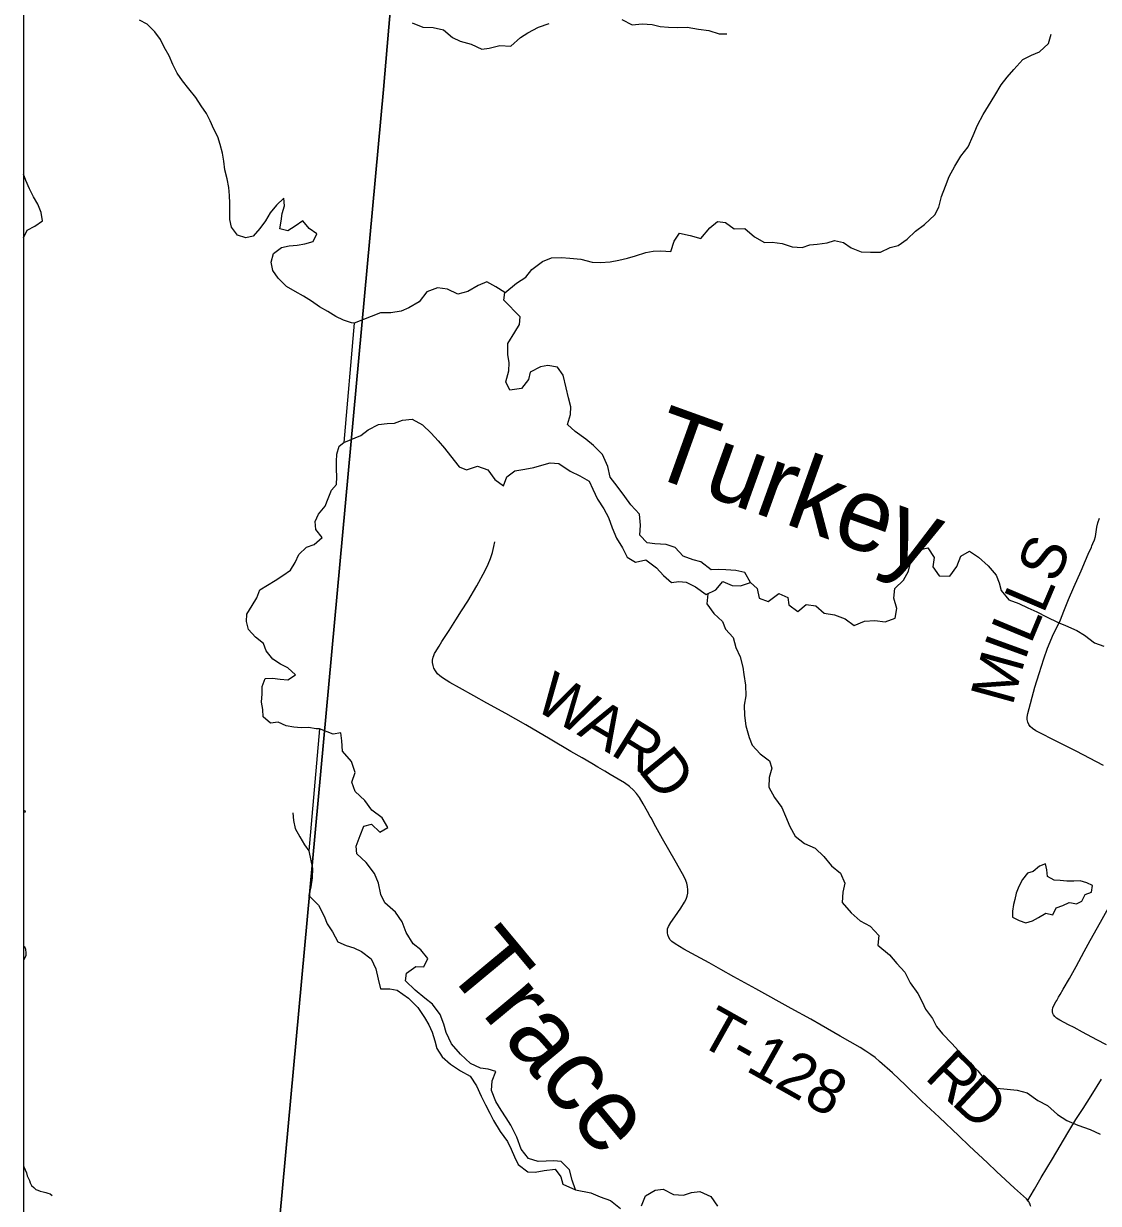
# Model space of a CAD drawing. Extents: x -1.4 to 35.4, y 0 to 22.
# Drawn here: x 2.2 to 3.586, y 15.424 to 16.946 of the extents above; entities that cross this region are included whole.
import ezdxf

# ---------------------------------------------------------------- set-up
doc = ezdxf.new("R2010")
doc.units = 0
for name, color, linetype in [('Default', 7, 'Continuous'), ('GM_X_Major_Lake', 7, 'Continuous'), ('GM_X_Minor_Lake', 7, 'Continuous'), ('GM_X_Minor_River', 7, 'Continuous'), ('GM_X_Minor_River_Text', 7, 'Continuous'), ('GM_X_Township_Road', 7, 'Continuous'), ('GM_X_Township_Road_Text', 7, 'Continuous'), ('SH_Border', 7, 'Continuous'), ('SH_Cut_Line', 7, 'Continuous')]:
    doc.layers.add(name, color=color, linetype=linetype)

msp = doc.modelspace()

# ---------------------------------------------------------------- linework, layer by layer
at = {"layer": 'Default'}
for points in [[(2.6843, 17.0961), (2.6688, 16.9164), (2.6641, 16.8609), (2.4708, 14.7557), (2.4607, 14.5392), (2.3914, 13.7798), (2.3288, 13.0546), (7.3379, 13.0546), (7.34, 13.0844), (7.3971, 13.8291), (7.4835, 14.4701), (7.5226, 14.9278), (7.5248, 14.9516), (7.5275, 14.9811), (7.5875, 15.692), (7.6066, 15.899), (7.693, 16.8959), (7.7561, 17.6322)], [(2.2, 17.2178), (2.2, 13.0546), (2.3288, 13.0546), (2.3914, 13.7798), (2.4607, 14.5392), (2.4708, 14.7557), (2.6641, 16.8609), (2.6688, 16.9164), (2.6843, 17.0961)]]:
    msp.add_lwpolyline(points, dxfattribs=at)
at = {"layer": 'GM_X_Major_Lake'}
for p, q in [((2.6264, 16.5596), (2.6132, 16.4053)), ((2.5815, 16.0361), (2.568, 15.8785))]:
    msp.add_line(p, q, dxfattribs=at)
for points in [[(2.5225, 16.6494), (2.5326, 16.6571), (2.5425, 16.6591), (2.5528, 16.66), (2.5627, 16.6616), (2.5734, 16.6648), (2.5783, 16.6745), (2.5682, 16.6816), (2.5601, 16.6913), (2.5504, 16.6844), (2.5408, 16.6785), (2.5306, 16.6811), (2.532, 16.6909), (2.5334, 16.7008), (2.5363, 16.7106), (2.5358, 16.7205), (2.5261, 16.7116), (2.5182, 16.7019), (2.5119, 16.6915), (2.5048, 16.6814), (2.4962, 16.6718), (2.4866, 16.6693), (2.4761, 16.673), (2.468, 16.6831), (2.466, 16.6931), (2.4658, 16.7026), (2.4661, 16.7143), (2.4656, 16.7242), (2.4648, 16.7345), (2.4624, 16.7456), (2.4597, 16.7574), (2.4581, 16.7685), (2.4565, 16.7788), (2.4537, 16.7899), (2.4506, 16.7999), (2.4455, 16.8099), (2.4405, 16.8203), (2.4358, 16.8299), (2.4292, 16.8396), (2.4223, 16.8504), (2.4131, 16.8617), (2.405, 16.8721), (2.398, 16.8818), (2.3923, 16.893), (2.3876, 16.9041), (2.3815, 16.9157), (2.3764, 16.9253), (2.3691, 16.9354), (2.3595, 16.9451), (2.3497, 16.9503)], [(2.2, 16.6696), (2.2047, 16.6795), (2.2147, 16.6845), (2.2244, 16.6915), (2.2228, 16.7022), (2.2185, 16.7129), (2.2127, 16.7226), (2.2076, 16.7326), (2.203, 16.7434), (2.2, 16.7518)], [(2.6264, 16.5596), (2.6231, 16.5597), (2.6125, 16.5634), (2.6028, 16.5682), (2.5923, 16.5746), (2.5815, 16.5806), (2.5714, 16.5877), (2.5609, 16.5944), (2.5501, 16.6004), (2.5392, 16.6068), (2.5285, 16.6173), (2.5216, 16.6274), (2.5192, 16.6381), (2.5225, 16.6494)], [(2.7507, 16.3884), (2.7616, 16.3739), (2.7714, 16.37), (2.7855, 16.3748), (2.7988, 16.3702), (2.8078, 16.3579), (2.8191, 16.3495), (2.8233, 16.3612), (2.8337, 16.3691), (2.8466, 16.3709), (2.858, 16.373), (2.8683, 16.3764), (2.8793, 16.3793), (2.8903, 16.3785), (2.905, 16.3684), (2.9175, 16.3626), (2.9295, 16.3557), (2.9344, 16.3454), (2.9403, 16.3324), (2.9482, 16.3198), (2.9545, 16.3088), (2.959, 16.2954), (2.9649, 16.2821), (2.9724, 16.2695), (2.9784, 16.2573), (2.9893, 16.2511), (3.0026, 16.254), (3.0162, 16.2436), (3.0252, 16.2337), (3.0357, 16.2249), (3.0452, 16.2259), (3.0547, 16.2254), (3.0668, 16.2193), (3.0804, 16.2093), (3.0929, 16.2152), (3.1018, 16.2262), (3.1139, 16.2211), (3.1245, 16.2206), (3.1374, 16.2247), (3.1303, 16.2377), (3.1186, 16.2404), (3.1057, 16.2413), (3.0962, 16.2414), (3.0867, 16.2411), (3.0735, 16.2515), (3.0637, 16.2542), (3.0508, 16.2589), (3.0403, 16.27), (3.0286, 16.2739), (3.0142, 16.2748), (3.0043, 16.276), (2.9949, 16.286), (2.9958, 16.2989), (2.9944, 16.313), (2.9831, 16.3252), (2.9753, 16.3359), (2.9655, 16.3489), (2.9565, 16.3608), (2.9536, 16.3745), (2.9465, 16.3901), (2.9349, 16.4016), (2.9251, 16.4097), (2.9115, 16.4197), (2.9017, 16.4285), (2.9053, 16.4417), (2.9057, 16.4516), (2.9028, 16.463), (2.8999, 16.476), (2.8959, 16.4923), (2.8887, 16.5027), (2.8762, 16.505), (2.8667, 16.5032), (2.8534, 16.4961), (2.8514, 16.4867), (2.8422, 16.475), (2.827, 16.4728), (2.8222, 16.4839), (2.8257, 16.4979), (2.8262, 16.5082), (2.8244, 16.5188), (2.8245, 16.5332), (2.8338, 16.548), (2.8395, 16.5578), (2.8404, 16.5677), (2.8193, 16.5891), (2.8209, 16.599), (2.8092, 16.6063), (2.7975, 16.6129), (2.7861, 16.608), (2.7728, 16.6002), (2.7602, 16.5969), (2.7466, 16.6031), (2.7337, 16.6051), (2.72, 16.5999), (2.7104, 16.587), (2.6967, 16.5792), (2.6868, 16.5747), (2.6735, 16.5729), (2.6602, 16.5727), (2.6264, 16.5596)], [(2.6132, 16.4053), (2.6349, 16.4146), (2.6444, 16.4217), (2.6578, 16.4288), (2.6688, 16.4298), (2.6786, 16.4305), (2.6885, 16.4342), (2.7011, 16.4356), (2.7143, 16.4283), (2.7256, 16.4175), (2.7346, 16.4076), (2.7428, 16.398), (2.7507, 16.3884)], [(2.6036, 16.3512), (2.6038, 16.3611), (2.6036, 16.371), (2.6035, 16.3809), (2.6038, 16.3904), (2.6071, 16.4006), (2.6132, 16.4053)], [(2.5815, 16.0361), (2.5773, 16.0362), (2.5675, 16.0376), (2.558, 16.0375), (2.5485, 16.0381), (2.5387, 16.0399), (2.5285, 16.0447), (2.5186, 16.0435), (2.509, 16.0513), (2.5085, 16.0608), (2.5068, 16.0704), (2.5079, 16.081), (2.5077, 16.0905), (2.5114, 16.101), (2.5209, 16.1012), (2.5308, 16.1001), (2.541, 16.0991), (2.5507, 16.1057), (2.541, 16.1147), (2.5313, 16.1195), (2.5216, 16.1258), (2.5128, 16.1367), (2.5096, 16.1463), (2.4992, 16.1542), (2.4899, 16.1643), (2.4876, 16.1746), (2.4878, 16.1841), (2.4946, 16.1953), (2.5009, 16.205), (2.5046, 16.2152), (2.5146, 16.2214), (2.5243, 16.2276), (2.5343, 16.2338), (2.5444, 16.2407), (2.5503, 16.2505), (2.5552, 16.261), (2.5649, 16.2706), (2.5749, 16.2738), (2.585, 16.283), (2.5769, 16.2931), (2.576, 16.3034), (2.5805, 16.3131), (2.5891, 16.3235), (2.5928, 16.3333), (2.5972, 16.3438), (2.6036, 16.3512)], [(2.6232, 15.9673), (2.6275, 15.9798), (2.6231, 15.9939), (2.6115, 16.0073), (2.6104, 16.0206), (2.609, 16.0308), (2.5991, 16.029), (2.5815, 16.0361)], [(2.568, 15.8785), (2.5725, 15.8557), (2.572, 15.8436), (2.5704, 15.8322), (2.568, 15.8208), (2.5804, 15.8085), (2.5875, 15.7944), (2.5916, 15.7845), (2.5984, 15.7742), (2.6051, 15.7612), (2.616, 15.7566), (2.6259, 15.7534), (2.6357, 15.7488), (2.6481, 15.7392), (2.6545, 15.7262), (2.6574, 15.7129), (2.6603, 15.7007), (2.6724, 15.7006), (2.6819, 15.699), (2.6966, 15.6886), (2.7086, 15.6767), (2.7169, 15.6638), (2.7225, 15.6542), (2.727, 15.6447), (2.7306, 15.6336), (2.7332, 15.6237), (2.7399, 15.6127), (2.7505, 15.6034), (2.7637, 15.595), (2.7758, 15.5877), (2.784, 15.5754), (2.7903, 15.5621), (2.7959, 15.551), (2.8015, 15.5403), (2.806, 15.5308), (2.8146, 15.5167), (2.824, 15.5037), (2.8288, 15.4938), (2.8333, 15.4838), (2.8381, 15.4739), (2.8505, 15.4643), (2.86, 15.4642), (2.8714, 15.4664), (2.8855, 15.4678), (2.893, 15.4582), (2.8956, 15.4487), (2.912, 15.4414), (2.9077, 15.4539), (2.9041, 15.4669), (2.8935, 15.4776), (2.8837, 15.4788), (2.8742, 15.4782), (2.8639, 15.4779), (2.8511, 15.4818), (2.8417, 15.4936), (2.8362, 15.5093), (2.8283, 15.5245), (2.8223, 15.5341), (2.816, 15.544), (2.8089, 15.5551), (2.8033, 15.5696), (2.8042, 15.5817), (2.8092, 15.5938), (2.799, 15.5969), (2.7891, 15.5982), (2.7763, 15.6044), (2.7635, 15.6162), (2.7519, 15.6296), (2.7452, 15.6441), (2.7422, 15.6548), (2.7374, 15.6674), (2.7273, 15.6808), (2.7175, 15.6884), (2.7051, 15.6988), (2.6926, 15.7107), (2.6939, 15.7206), (2.7057, 15.7296), (2.7163, 15.7291), (2.7214, 15.7397), (2.7124, 15.7511), (2.7026, 15.7585), (2.6936, 15.7733), (2.6884, 15.7871), (2.6798, 15.7993), (2.6658, 15.8116), (2.6606, 15.8223), (2.6577, 15.8371), (2.6525, 15.8493), (2.6417, 15.8634), (2.6296, 15.8749), (2.6289, 15.8848), (2.634, 15.8984), (2.6387, 15.9106), (2.6489, 15.9131), (2.6595, 15.9028), (2.6698, 15.9088), (2.6623, 15.921), (2.6491, 15.931), (2.6401, 15.9436), (2.6277, 15.9551), (2.6232, 15.9673)], [(2.2, 15.928), (2.2027, 15.9295), (2.2, 15.9311)], [(2.5471, 15.9276), (2.5483, 15.9177), (2.5504, 15.9074), (2.5565, 15.8969), (2.5623, 15.8865), (2.568, 15.8785)]]:
    msp.add_lwpolyline(points, dxfattribs=at)
at = {"layer": 'GM_X_Minor_Lake'}
for points in [[(3.5518, 15.8114), (3.5581, 15.8103), (3.565, 15.8139), (3.5693, 15.8222), (3.5774, 15.8254), (3.5787, 15.8338), (3.5712, 15.8373), (3.5628, 15.8398), (3.5545, 15.8396), (3.5454, 15.8397), (3.537, 15.8403), (3.5291, 15.8408), (3.5208, 15.8456), (3.5199, 15.8543), (3.5181, 15.8619), (3.5104, 15.8587), (3.5023, 15.852), (3.4947, 15.8499), (3.4885, 15.8416), (3.4837, 15.8326), (3.4801, 15.824), (3.4785, 15.816)], [(3.4785, 15.816), (3.4768, 15.8092), (3.4755, 15.8009), (3.4757, 15.7929), (3.484, 15.7886), (3.4927, 15.7857), (3.5015, 15.7882), (3.5091, 15.7926), (3.5184, 15.7981), (3.5274, 15.7961), (3.5318, 15.8051), (3.5406, 15.8083), (3.5486, 15.812), (3.5518, 15.8114)]]:
    msp.add_lwpolyline(points, dxfattribs=at)
at = {"layer": 'GM_X_Minor_River'}
for points in [[(2.701, 16.9467), (2.7149, 16.9411), (2.7282, 16.9408), (2.7415, 16.9379), (2.7534, 16.9278), (2.7632, 16.9231), (2.7772, 16.9194), (2.7911, 16.913), (2.8006, 16.9143), (2.8143, 16.9175), (2.8284, 16.9168), (2.8407, 16.928), (2.8503, 16.9339), (2.8642, 16.9412), (2.8779, 16.9462)], [(2.9718, 16.9512), (2.985, 16.9441), (2.9979, 16.9454), (3.0108, 16.9447), (3.021, 16.9422), (3.0316, 16.9413), (3.043, 16.9407), (3.0559, 16.9412), (3.0706, 16.9386), (3.0839, 16.9372), (3.0971, 16.9328), (3.107, 16.9326)], [(2.8209, 16.5987), (2.8356, 16.611), (2.8479, 16.6187), (2.8557, 16.6285), (2.8691, 16.6388), (2.881, 16.6439), (2.8939, 16.644), (2.9045, 16.6434), (2.9189, 16.642), (2.9333, 16.6383), (2.9439, 16.6377), (2.9565, 16.6386), (2.9679, 16.6407), (2.979, 16.6431), (2.9893, 16.6463), (3.0026, 16.6506), (3.0122, 16.6523), (3.0221, 16.6529), (3.0349, 16.6519), (3.039, 16.6654), (3.046, 16.6756), (3.0597, 16.6723), (3.0736, 16.6686), (3.0853, 16.6824), (3.0949, 16.6905), (3.1052, 16.6892), (3.1164, 16.681), (3.1301, 16.6815), (3.1428, 16.671), (3.1555, 16.6635), (3.1654, 16.6641), (3.1783, 16.6623), (3.1911, 16.6579), (3.2044, 16.6572), (3.2139, 16.6605), (3.2235, 16.6614), (3.2364, 16.663), (3.2459, 16.6659), (3.2577, 16.6634), (3.2674, 16.6567), (3.2802, 16.6515), (3.2923, 16.6509), (3.3053, 16.651), (3.3179, 16.6569), (3.3282, 16.6597), (3.3398, 16.6678), (3.3502, 16.6779), (3.3618, 16.6868), (3.3753, 16.699), (3.3804, 16.7092), (3.3841, 16.7228), (3.389, 16.7363), (3.3938, 16.7488), (3.4009, 16.7619), (3.4087, 16.7747), (3.4181, 16.787), (3.4248, 16.8017), (3.4304, 16.8149), (3.4375, 16.8288), (3.4446, 16.8397), (3.4528, 16.8532), (3.4607, 16.8667), (3.4685, 16.8768), (3.477, 16.8865), (3.489, 16.8995), (3.4998, 16.905), (3.5105, 16.9094), (3.5221, 16.9201), (3.5254, 16.9322)], [(3.1374, 16.2247), (3.1463, 16.2171), (3.1487, 16.2046), (3.1604, 16.2005), (3.1742, 16.2105), (3.1855, 16.2054), (3.1868, 16.1958), (3.1988, 16.1876), (3.2093, 16.1965), (3.2218, 16.1948), (3.2326, 16.1854), (3.2458, 16.1833), (3.2598, 16.1781), (3.2714, 16.1695), (3.2844, 16.1749), (3.2981, 16.1758), (3.3113, 16.174), (3.3243, 16.1787), (3.3265, 16.1912), (3.3226, 16.2045), (3.3239, 16.217), (3.3348, 16.2278), (3.3415, 16.2395), (3.3448, 16.2538), (3.3534, 16.2666), (3.3664, 16.2697), (3.3745, 16.257), (3.3727, 16.2449), (3.3808, 16.2334), (3.3945, 16.2331), (3.4035, 16.2454), (3.4087, 16.2586), (3.4202, 16.2652), (3.4318, 16.2574), (3.4441, 16.2465), (3.4545, 16.2342), (3.4581, 16.2242), (3.461, 16.2143), (3.4706, 16.2023), (3.4838, 16.1979), (3.4951, 16.192), (3.5067, 16.1868), (3.5195, 16.1805), (3.5342, 16.1734), (3.544, 16.1694), (3.5583, 16.163), (3.5684, 16.1567), (3.5811, 16.147), (3.5932, 16.1426)], [(3.0825, 16.2103), (3.0813, 16.1972), (3.0902, 16.1848), (3.1014, 16.1744), (3.1053, 16.1644), (3.115, 16.154), (3.1186, 16.141), (3.1244, 16.1291), (3.1275, 16.1158), (3.1289, 16.1062), (3.1309, 16.0925), (3.1317, 16.0788), (3.1296, 16.0664), (3.1297, 16.0534), (3.1314, 16.0401), (3.136, 16.0248), (3.1396, 16.0149), (3.15, 16.0037), (3.162, 15.9947), (3.1652, 15.9851), (3.1615, 15.9731), (3.1613, 15.9609), (3.1686, 15.9475), (3.1778, 15.9344), (3.1829, 15.9233), (3.1884, 15.9099), (3.1953, 15.8976), (3.2073, 15.8882), (3.2208, 15.8819), (3.232, 15.8714), (3.242, 15.8591), (3.2536, 15.8497), (3.2594, 15.8367), (3.2565, 15.8254), (3.2559, 15.8121), (3.2674, 15.7986), (3.279, 15.7885), (3.2917, 15.7814), (3.3033, 15.7694), (3.3019, 15.7569), (3.3168, 15.7444), (3.3261, 15.7332), (3.3365, 15.722), (3.3434, 15.7082), (3.3534, 15.6947), (3.3589, 15.684), (3.3633, 15.6744), (3.3725, 15.6621), (3.3776, 15.6521), (3.3854, 15.6424), (3.3973, 15.63), (3.4059, 15.6204), (3.4166, 15.608), (3.4308, 15.5948), (3.4412, 15.5821), (3.4554, 15.5723), (3.4687, 15.5713), (3.4815, 15.5699), (3.4944, 15.5666), (3.5082, 15.5565), (3.5206, 15.5501), (3.5337, 15.5385), (3.5457, 15.5307), (3.5596, 15.5247), (3.5758, 15.519), (3.5886, 15.5131)], [(2.2, 15.7562), (2.201, 15.7552), (2.2025, 15.7518), (2.2028, 15.7468), (2.2028, 15.7434), (2.2012, 15.7396), (2.2, 15.7371)], [(2.2, 15.4714), (2.2008, 15.4699), (2.2019, 15.4672), (2.2037, 15.463), (2.2048, 15.4592), (2.2063, 15.4557), (2.2074, 15.4531), (2.2085, 15.4504), (2.2103, 15.4469), (2.213, 15.4442), (2.2156, 15.4419), (2.2182, 15.4407), (2.2213, 15.4395), (2.2254, 15.4387), (2.2285, 15.4379), (2.2311, 15.4371), (2.2342, 15.4363), (2.2368, 15.434)], [(2.912, 15.4414), (2.9318, 15.4373), (2.9438, 15.4321), (2.957, 15.4273), (2.9697, 15.4172)], [(2.9971, 15.4208), (3.0023, 15.4336), (3.0146, 15.441), (3.0249, 15.4423), (3.0384, 15.4352), (3.0513, 15.4345), (3.0616, 15.4378), (3.0723, 15.4391), (3.0862, 15.4327), (3.0951, 15.4204)]]:
    msp.add_lwpolyline(points, dxfattribs=at)
at = {"layer": 'GM_X_Township_Road'}
for points in [[(3.5929, 15.9887), (3.5577, 16.0072), (3.5406, 16.0159), (3.5267, 16.0229), (3.5134, 16.0296), (3.5056, 16.0336), (3.5013, 16.0363), (3.4984, 16.039), (3.4965, 16.0416), (3.4952, 16.0446), (3.4945, 16.0479), (3.4945, 16.0511), (3.4952, 16.0556), (3.5044, 16.0898), (3.5098, 16.1076), (3.516, 16.1265), (3.5208, 16.1399), (3.5285, 16.1588), (3.5339, 16.1695), (3.5372, 16.1767), (3.5418, 16.1879), (3.5478, 16.2028), (3.5545, 16.2188), (3.5639, 16.2399), (3.5695, 16.253), (3.5731, 16.2615), (3.5772, 16.2705), (3.5779, 16.2722), (3.5792, 16.275), (3.5813, 16.28), (3.5824, 16.2841), (3.5841, 16.2964), (3.5855, 16.3019), (3.5879, 16.3078)], [(3.4951, 15.4277), (3.4934, 15.4298), (3.478, 15.4432), (3.4548, 15.4649), (3.4432, 15.476), (3.4196, 15.4982), (3.4061, 15.511), (3.3808, 15.5348), (3.3587, 15.5558), (3.3373, 15.5764), (3.3208, 15.5921), (3.3041, 15.607), (3.2985, 15.6121), (3.2929, 15.616), (3.2865, 15.6203), (3.279, 15.6247), (3.2533, 15.6394), (3.2289, 15.6536), (3.2153, 15.6615), (3.1901, 15.6752), (3.1445, 15.7005), (3.1162, 15.716), (3.0994, 15.7256), (3.0842, 15.734), (3.0618, 15.746), (3.0515, 15.7518), (3.0402, 15.7586), (3.0362, 15.7616), (3.0339, 15.7639), (3.0322, 15.7667), (3.0308, 15.7704), (3.0303, 15.773), (3.0303, 15.7757), (3.0307, 15.7782), (3.0319, 15.7812), (3.0348, 15.7862), (3.0398, 15.7933), (3.0476, 15.8045), (3.0526, 15.8123), (3.0545, 15.8161), (3.0559, 15.8201), (3.0567, 15.8242), (3.0569, 15.8284), (3.0564, 15.8326), (3.0554, 15.8367), (3.0532, 15.8424), (3.0499, 15.849), (3.0405, 15.8657), (3.0241, 15.8943), (3.0156, 15.9095), (3.0094, 15.921), (3.0083, 15.9231), (3.0048, 15.9295), (2.9992, 15.9391), (2.9942, 15.9476), (2.9906, 15.9525), (2.9865, 15.957), (2.9815, 15.9615), (2.975, 15.9662), (2.967, 15.9709), (2.9565, 15.9773), (2.9496, 15.9815), (2.9406, 15.9867), (2.9331, 15.9912), (2.9203, 15.9988), (2.9058, 16.0069), (2.8793, 16.0229), (2.8476, 16.041), (2.8218, 16.0556), (2.7975, 16.069), (2.7806, 16.0785), (2.7623, 16.089), (2.7497, 16.0959), (2.7403, 16.1018), (2.7367, 16.1046), (2.7339, 16.1072), (2.7311, 16.1107), (2.7292, 16.1143), (2.7282, 16.1176), (2.7275, 16.1214), (2.7276, 16.1245), (2.7284, 16.1286), (2.729, 16.1306), (2.7301, 16.1332), (2.7316, 16.1358), (2.7329, 16.1379), (2.7359, 16.1425), (2.7396, 16.1488), (2.7487, 16.1631), (2.7574, 16.1765), (2.765, 16.1882), (2.7731, 16.2009), (2.7845, 16.2207), (2.7952, 16.2404), (2.7993, 16.2486), (2.8024, 16.256), (2.8048, 16.2636), (2.8067, 16.2713), (2.8076, 16.2773)], [(3.5966, 15.6283), (3.5844, 15.6346), (3.5658, 15.6445), (3.5549, 15.6505), (3.5478, 15.6542), (3.5367, 15.6601), (3.5324, 15.6627), (3.5299, 15.6648), (3.5283, 15.6669), (3.5274, 15.6688), (3.527, 15.6708), (3.527, 15.6735), (3.5275, 15.6761), (3.5289, 15.6791), (3.5315, 15.6839), (3.5325, 15.6855), (3.5334, 15.6871), (3.535, 15.6897), (3.5371, 15.6934), (3.5407, 15.7), (3.5489, 15.7137), (3.5577, 15.7296), (3.5681, 15.7486), (3.5758, 15.7628), (3.5852, 15.7797), (3.5991, 15.8053)], [(3.4951, 15.4277), (3.4981, 15.4326), (3.5038, 15.4422), (3.5126, 15.4571), (3.5269, 15.4811), (3.5469, 15.5148), (3.5572, 15.5318), (3.5666, 15.5464), (3.5768, 15.5624), (3.5902, 15.584)], [(3.499, 15.4198), (3.4987, 15.4207), (3.4981, 15.4227), (3.4975, 15.4242), (3.4969, 15.4252), (3.4963, 15.4261), (3.4951, 15.4277)]]:
    msp.add_lwpolyline(points, dxfattribs=at)
at = {"layer": 'SH_Border'}
msp.add_lwpolyline([(9, 19.8546), (2.2, 19.8546), (2.2, 13.0546), (9, 13.0546)], close=True, dxfattribs=at)
at = {"layer": 'SH_Cut_Line'}
msp.add_lwpolyline([(2.2, 19.619), (2.2, 13.0546), (2.3288, 13.0546), (2.3914, 13.7798), (2.4607, 14.5392), (2.4708, 14.7557), (2.6641, 16.8609), (2.6688, 16.9164), (2.6843, 17.0961), (2.6906, 17.1666), (2.7006, 17.2849), (2.7033, 17.3163), (2.7066, 17.3545), (2.7109, 17.4025), (2.7172, 17.4718), (2.7365, 17.7956), (2.7894, 18.3098), (2.9037, 19.5459), (2.4279, 19.5993), (2.3668, 19.6046)], close=True, dxfattribs=at)
msp.add_lwpolyline([(2.6843, 17.0961), (2.6688, 16.9164), (2.6641, 16.8609), (2.4708, 14.7557), (2.4607, 14.5392), (2.3914, 13.7798), (2.3288, 13.0546), (9, 13.0546), (9, 18.9633)], dxfattribs=at)

# ---------------------------------------------------------------- texts
at = {"layer": 'GM_X_Minor_River_Text'}
for s, rotation, p in [('Turkey', 340.2292, (3.0006, 16.3657)), ('Trace', 309.7292, (2.7405, 15.7284))]:
    msp.add_text(s, height=0.09469, rotation=rotation, dxfattribs=at).set_placement(p)
at = {"layer": 'GM_X_Township_Road_Text'}
for s, height, rotation, p in [('S', 0.0568, 66.8516, (3.532, 16.2223)), ('L', 0.0568, 66.8678, (3.5153, 16.1832)), ('L', 0.0568, 67.4052, (3.499, 16.1441)), ('I', 0.0568, 69.9775, (3.4913, 16.1228)), ('M', 0.0568, 74.6169, (3.4753, 16.0645)), ('W', 0.0568, 329.3807, (2.8559, 16.0629)), ('A', 0.0568, 329.3595, (2.9126, 16.0293)), ('R', 0.0568, 328.2089, (2.9553, 16.004)), ('D', 0.0568, 309.1918, (2.9913, 15.9827)), ('T-128', 0.05682, 330.7049, (3.0673, 15.6309)), ('R', 0.0568, 316.2228, (3.3609, 15.5856)), ('D', 0.0568, 317.0787, (3.3952, 15.5527))]:
    msp.add_text(s, height=height, rotation=rotation, dxfattribs=at).set_placement(p)

doc.saveas('drawing.dxf')
